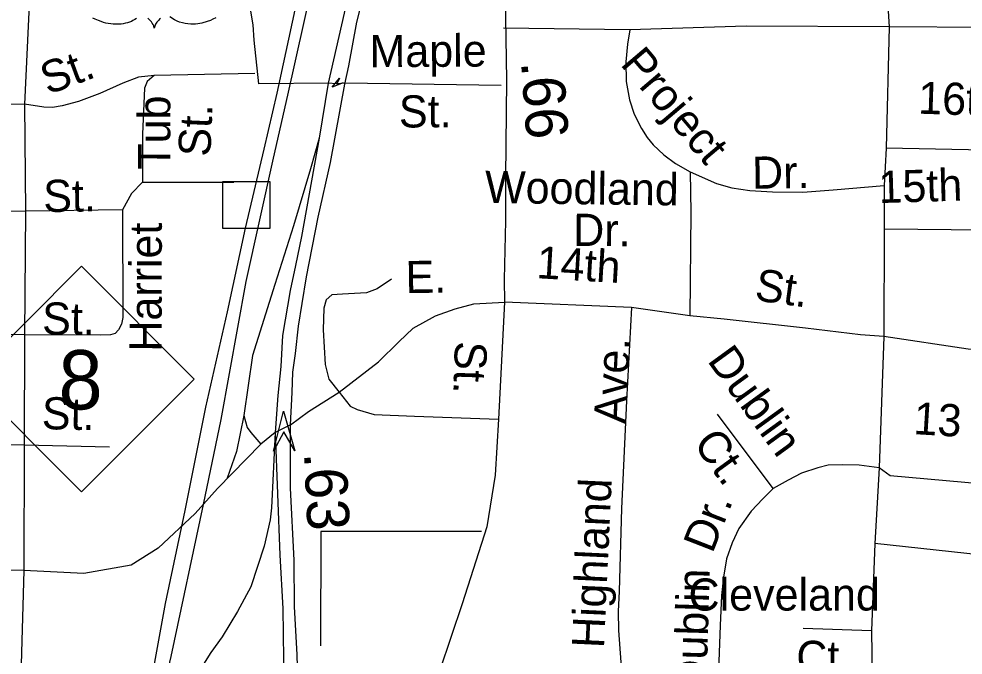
# Model space of a CAD drawing. Extents: x 1547597 to 1699558, y 810033 to 920809.
# Drawn here: x 1633948 to 1636736, y 861231 to 863111 of the extents above; entities that cross this region are included whole.
import ezdxf

# ---------------------------------------------------------------- set-up
doc = ezdxf.new("R2010")
doc.units = 0
for name, color, linetype in [('Exist Railroad Mainline', 7, 'Continuous'), ('Exist Railroad Siding', 7, 'Continuous'), ('Exist Road Non-System Structure Non-Sys Other CELL', 7, 'Continuous'), ('Exist Road Non-System Type 51', 7, 'Continuous'), ('Exist Road Non-System Type 51 Label', 7, 'Continuous'), ('Exist Road Primary NC Shield CELL', 7, 'Continuous'), ('Exist Road Primary NC Shield Number Label', 7, 'Continuous'), ('Exist Road Primary US Divided Attributed', 7, 'Continuous'), ('Exist Road Primary US Mileage Hundredths English Label', 7, 'Continuous'), ('Exist Road Primary US Ramp 1 Lane  Attributed', 7, 'Continuous'), ('Exist Road Primary US Shield CELL', 7, 'Continuous'), ('Exist Road Primary US Structure Non-Sys NCDOT Attributed CELL', 7, 'Continuous'), ('Exist Road Secondary Mileage Hundredths English Label', 7, 'Continuous'), ('Exist Road Secondary Structure Standard Bridge Attributed CELL', 7, 'Continuous'), ('Exist Road Secondary Type 51 Attributed', 7, 'Continuous'), ('Exist Road Secondary Type 51 Label', 7, 'Continuous')]:
    doc.layers.add(name, color=color, linetype=linetype)

msp = doc.modelspace()

# ---------------------------------------------------------------- linework, layer by layer
at = {"layer": 'Exist Railroad Mainline'}
msp.add_lwpolyline([(1634174.8, 859733.3), (1634201.4, 860128.5), (1634217.9, 860275.7), (1634251.6, 860458.4), (1634269.6, 860597.1), (1634293.2, 860726.7), (1634327.8, 860930.3), (1634397.8, 861227.1), (1634494, 861676.8), (1634545.3, 861927.8), (1634619.6, 862334.9), (1634700.3, 862699.8), (1634742.7, 862885.3), (1634814.7, 863208.6)], dxfattribs=at)
at = {"layer": 'Exist Railroad Siding'}
msp.add_lwpolyline([(1634278.3, 860809), (1634295.8, 860920.7), (1634330.1, 861102.3), (1634381.6, 861383.6), (1634439, 861659), (1634500.9, 861964.3), (1634564.6, 862245.6), (1634617.6, 862492.8), (1634672.6, 862726.2), (1634710.8, 862891.7), (1634763.8, 863137.2), (1634839.6, 863442.2), (1634892.9, 863701.7), (1634962.8, 864000.8), (1635007.7, 864218.2), (1635079.9, 864563.3), (1635147.7, 864856.5), (1635177.8, 865018.2), (1635376.9, 865895.8), (1635409, 866067.5), (1635474.5, 866336.7), (1635529.7, 866578.1), (1635559.3, 866718)], dxfattribs=at)
at = {"layer": 'Exist Road Non-System Structure Non-Sys Other CELL'}
msp.add_lwpolyline([(1634550.9, 862630.7), (1634689.9, 862630.7), (1634689.9, 862491.6), (1634550.9, 862491.6)], close=True, dxfattribs=at)
at = {"layer": 'Exist Road Non-System Type 51'}
for p, q in [((1633980.7, 863190.1), (1633964.7, 862859.3)), ((1635752.3, 863078.9), (1635379.2, 863083.8)), ((1636517.8, 863087.4), (1636509.3, 862729)), ((1637046.6, 863083.2), (1636517.8, 863087.4)), ((1634645.5, 862949.7), (1634347.7, 862943.7)), ((1634862.4, 862920.9), (1634657.1, 862919.2)), ((1635372.1, 862914), (1634911.5, 862920.8)), ((1633964.7, 862859.3), (1633968.3, 862543.2)), ((1636509.3, 862729), (1636503.3, 862619)), ((1637044.5, 862718.3), (1636509.3, 862729)), ((1634313.2, 862628.3), (1634583, 862628.6)), ((1636503.3, 862619), (1636503.3, 862489.2)), ((1633968.3, 862543.2), (1633965.1, 862177.3)), ((1634254.2, 862547.2), (1633968.3, 862543.2)), ((1636503.3, 862489.2), (1636502.6, 862173.1)), ((1637045.2, 862484.9), (1636503.3, 862489.2)), ((1635756.9, 862258.5), (1635382.4, 862274.4)), ((1635929.6, 862234.1), (1635756.9, 862258.5)), ((1633965.1, 862177.3), (1633964.3, 861851.3)), ((1636502.6, 862173.1), (1636488.4, 861784.8)), ((1636175.5, 861723.8), (1636011, 861943)), ((1633964.3, 861851.3), (1633963.4, 861481.4)), ((1634216.1, 861845.8), (1633964.3, 861851.3)), ((1636488.4, 861784.8), (1636476, 861561.5)), ((1634840.3, 861596.8), (1634839.1, 861259.1)), ((1635314.8, 861596.8), (1634840.3, 861596.8)), ((1636476, 861561.5), (1636465.5, 861303.7)), ((1636465.5, 861303.7), (1636264.4, 861310)), ((1636465.5, 861303.7), (1636471.8, 860970.5))]:
    msp.add_line(p, q, dxfattribs=at)
for points in [[(1636484.2, 863403.3), (1636500.8, 863268.8), (1636511.4, 863196.2), (1636517.8, 863087.4)], [(1634657.1, 862919.2), (1634642.9, 863047.6), (1634639.9, 863093.3), (1634632.4, 863139.7), (1634622.6, 863161.9), (1634611, 863178.1), (1634595.1, 863196.2), (1634587.2, 863200.4), (1634571.2, 863200.5), (1634431.4, 863202.6), (1634173.7, 863204.2), (1633969.9, 863211.2)], [(1635752.3, 863078.9), (1635745.7, 863036.5), (1635740.2, 862984.1), (1635741.4, 862925.6), (1635751.5, 862871.8), (1635764.9, 862829.7), (1635786.4, 862787.2), (1635803.3, 862760.3), (1635821.5, 862738.3), (1635852.9, 862709.4), (1635886.8, 862683.9), (1635930.3, 862659.4)], [(1636517.8, 863087.4), (1636095.6, 863089.6), (1635752.3, 863078.9)], [(1634347.7, 862943.7), (1634301.7, 862938.5), (1634255.6, 862921.2), (1634187.1, 862890.2), (1634124.8, 862867), (1634076.7, 862853.6), (1634048, 862848.8), (1634021.8, 862850.1), (1633964.7, 862859.3)], [(1634347.7, 862943.7), (1634327.5, 862926.1), (1634319.3, 862906.3), (1634313.3, 862770.3), (1634313.2, 862628.3)], [(1634911.5, 862920.8), (1634885.4, 862919.4), (1634862.4, 862920.9)], [(1633964.7, 862859.3), (1633513.1, 862849.6), (1633167.3, 862846.7)], [(1635930.3, 862659.4), (1635932.7, 862539.3), (1635929.6, 862234.1)], [(1635930.3, 862659.4), (1636007.9, 862624.3), (1636053.6, 862611.7), (1636107.1, 862603.4), (1636173.2, 862599.9), (1636263.3, 862598.7), (1636353.2, 862605.4), (1636503.3, 862619)], [(1634313.2, 862628.3), (1634280.7, 862594.9), (1634254.2, 862547.2)], [(1633968.3, 862543.2), (1633540.6, 862537.3), (1633160.7, 862532.8)], [(1634254.2, 862547.2), (1634255.5, 862229.2), (1634251.3, 862209.3), (1634243, 862192.5), (1634232.9, 862181.7), (1634218.8, 862177.7), (1634190.8, 862176.1), (1633965.1, 862177.3)], [(1635049, 862341.5), (1635006.3, 862313.8), (1634974.8, 862301.8), (1634904.4, 862297.7), (1634872.2, 862295.4), (1634855.7, 862281.2), (1634849, 862256.5), (1634846.7, 862192.8), (1634852.7, 862090.1), (1634863.9, 862046.7), (1634893.9, 862007.7)], [(1634893.9, 862007.7), (1635010, 862098), (1635070, 862157.2), (1635112.7, 862196.9), (1635178.2, 862233.8), (1635236.3, 862254.6), (1635291.8, 862268.8), (1635382.4, 862274.4)], [(1635756.9, 862258.5), (1635742.9, 861982.1), (1635728.2, 861664.4), (1635720.7, 861420.4), (1635717.8, 861360.7), (1635719.1, 861304.6), (1635725.4, 861210.6), (1635732.8, 861140.4), (1635742.2, 861001.1)], [(1636502.6, 862173.1), (1636433.5, 862177.2), (1636271, 862197.5), (1636031.2, 862223.9), (1635929.6, 862234.1)], [(1633965.1, 862177.3), (1633543.4, 862181.5), (1633157.8, 862182.9)], [(1637044.5, 862119.8), (1636885.5, 862121.9), (1636751.1, 862135.4), (1636502.6, 862173.1)], [(1634750.8, 861911.8), (1634804, 861951.1), (1634893.9, 862007.7)], [(1634893.9, 862007.7), (1634926.9, 861966.5), (1634947.1, 861956.7), (1634997.3, 861941.8), (1635116.4, 861937.3), (1635364.5, 861928.7)], [(1634750.8, 861911.8), (1634705.1, 861888.9), (1634662.4, 861854.5)], [(1633964.3, 861851.3), (1633556.8, 861857.2), (1633155.1, 861865)], [(1634662.4, 861854.5), (1634534.4, 861723.4)], [(1636488.4, 861784.8), (1636429.5, 861792.9), (1636380.1, 861794), (1636338, 861792.9), (1636307.5, 861784.8), (1636258.8, 861768.5), (1636220.2, 861748.2), (1636175.5, 861723.8)], [(1637028.3, 861715.3), (1636521.2, 861761.2), (1636488.4, 861784.8)], [(1634534.4, 861723.4), (1634469.2, 861649.5)], [(1636175.5, 861723.8), (1636145.5, 861693.2), (1636110.9, 861656.9), (1636074.5, 861605.6), (1636054.7, 861562.7), (1636037.8, 861516), (1636029.1, 861462.2), (1636023.2, 861407.9), (1636018.8, 861319.1), (1636015.6, 861212.3), (1636014.4, 861104.3), (1636013.3, 860989.1)], [(1634469.2, 861649.5), (1634359.5, 861547.3), (1634279.8, 861497.4), (1634140.2, 861472.5), (1633963.4, 861481.4)], [(1637039.6, 861536.4), (1636928.7, 861512.4), (1636476, 861561.5)], [(1633963.4, 861481.4), (1633159.1, 861489.9)], [(1633963.4, 861481.4), (1633954.6, 861169.6), (1633963.9, 860780.3), (1633969, 860520)]]:
    msp.add_lwpolyline(points, dxfattribs=at)
at = {"layer": 'Exist Road Primary NC Shield CELL'}
msp.add_lwpolyline([(1633800.4, 862047), (1634133.4, 862380), (1634466.4, 862047), (1634133.4, 861714)], close=True, dxfattribs=at)
at = {"layer": 'Exist Road Primary US Divided Attributed'}
for points in [[(1634910.9, 862918.2), (1634922.6, 862972), (1634946.5, 863101.4), (1634993.1, 863290.6), (1635039.7, 863487), (1635063, 863587.1), (1635081.5, 863643.4), (1635125.2, 863757.3), (1635198.9, 863925.7)], [(1634916.4, 863161.8), (1634862.1, 862920.6)], [(1634750.8, 861911.8), (1634755.3, 862006.9), (1634757.5, 862066.9), (1634765, 862122), (1634774, 862202.9), (1634784.5, 862270.3), (1634798, 862349.3), (1634831.7, 862524.7), (1634868.3, 862686.2), (1634910.9, 862918.2)], [(1634862.1, 862920.6), (1634835, 862758.4)], [(1634835, 862758.4), (1634783.2, 862467.8), (1634765, 862382), (1634749.3, 862308.2), (1634727.2, 862175.8), (1634721.6, 862084.1), (1634713.3, 861998), (1634705.1, 861888.9)], [(1634778.5, 860911.5), (1634770.3, 861233.7), (1634761.9, 861373.9), (1634761, 861512), (1634750.8, 861724.5), (1634750.8, 861911.8)], [(1634705.1, 861888.9), (1634718.5, 861526.8), (1634727.7, 861369.4), (1634730.6, 861144.5), (1634735.1, 860880.1)]]:
    msp.add_lwpolyline(points, dxfattribs=at)
at = {"layer": 'Exist Road Primary US Ramp 1 Lane  Attributed'}
for points in [[(1634835, 862758.4), (1634809.2, 862667.7), (1634759.6, 862499.3), (1634704.2, 862326.4), (1634637.9, 862116.3), (1634612.6, 861938.8)], [(1634612.6, 861938.8), (1634591.1, 861832.5), (1634563.1, 861753.8)], [(1634612.6, 861938.8), (1634622, 861904.3), (1634633.1, 861889.1), (1634662.4, 861854.5)], [(1634705.1, 861888.9), (1634694.6, 861666.2), (1634690.3, 861631.4), (1634672.7, 861553.6), (1634633.4, 861432.8), (1634594, 861360.6), (1634548.6, 861285.8), (1634515, 861239.4), (1634463.8, 861157.8), (1634428.7, 861105), (1634398.6, 861007.1), (1634404, 860928.8), (1634427, 860682.4), (1634440.3, 860620.8), (1634549, 860447.1)]]:
    msp.add_lwpolyline(points, dxfattribs=at)
at = {"layer": 'Exist Road Primary US Shield CELL'}
for points in [[(1634295.7, 863111.8), (1634290.7, 863108.7), (1634284.8, 863105.6), (1634280.5, 863103.5), (1634275.4, 863101.5), (1634269.3, 863099.5), (1634262.8, 863097.8), (1634256.1, 863096.5), (1634250.2, 863095.6), (1634243.8, 863095), (1634238.1, 863094.8), (1634232.2, 863094.9), (1634226.6, 863095.3), (1634220.1, 863095.9), (1634212.1, 863097.1), (1634205.4, 863098.6), (1634198.4, 863100.5), (1634191.2, 863102.7), (1634183.5, 863105.7), (1634173.8, 863109.9), (1634167.1, 863113.3)], [(1634366.9, 863112.1), (1634363.9, 863109.7), (1634360.3, 863106.2), (1634357.8, 863103.4), (1634355.9, 863101.1), (1634352.2, 863095.3), (1634350.8, 863092.5), (1634349.5, 863088.9), (1634348.2, 863083.6), (1634346.6, 863090.3), (1634344.6, 863094.7), (1634342.4, 863098.5), (1634340, 863101.8), (1634336.3, 863106.1), (1634333, 863109.3), (1634329, 863112.5)], [(1634529.6, 863113.7), (1634521.3, 863109.5), (1634514.1, 863106.4), (1634504.6, 863102.8), (1634489, 863098.5), (1634483.2, 863097.3), (1634476.5, 863096.3), (1634470.1, 863095.6), (1634464, 863095.3), (1634455.7, 863095.3), (1634447.5, 863095.9), (1634439.7, 863097), (1634431.6, 863098.7), (1634423.1, 863101.2), (1634415.4, 863104.2), (1634407.6, 863108.1), (1634394.5, 863116.4)]]:
    msp.add_lwpolyline(points, dxfattribs=at)
at = {"layer": 'Exist Road Primary US Structure Non-Sys NCDOT Attributed CELL'}
msp.add_lwpolyline([(1634905.7, 862921.5), (1634873.3, 862909.4), (1634895.2, 862936.1), (1634887.4, 862919.4)], close=True, dxfattribs=at)
at = {"layer": 'Exist Road Secondary Structure Standard Bridge Attributed CELL'}
msp.add_lwpolyline([(1634700.4, 861834), (1634729.7, 861952.3), (1634763.5, 861835.1), (1634730.9, 861891.3)], close=True, dxfattribs=at)
at = {"layer": 'Exist Road Secondary Type 51 Attributed'}
msp.add_lwpolyline([(1635297, 863680.8), (1635332.7, 863568.7), (1635350.2, 863496.8), (1635377.4, 863367.5), (1635386.1, 863245.7), (1635385.2, 863115.5), (1635388.1, 862929.8), (1635385.2, 862643), (1635385.2, 862514.7), (1635380.9, 862341.1), (1635382.4, 862274.4), (1635364.5, 861928.7), (1635355.1, 861763.2), (1635329.9, 861610.6), (1635257.5, 861383.1), (1635225.1, 861286.2), (1635190.1, 861184.1)], dxfattribs=at)

# ---------------------------------------------------------------- texts
at = {"layer": 'Exist Road Non-System Type 51 Label'}
for s, rotation, p in [('Maple', 0.3386, (1634983.8, 862968)), ('Project', 310.3315, (1635721.7, 862976.2)), ('St.', 20.3806, (1634033.9, 862885.7)), ('16th', 358.1221, (1636602.7, 862830.9)), ('St.', 0.3386, (1635070.8, 862789.8)), ('Tub', 89.9656, (1634395.4, 862665.5)), ('St.', 87.4879, (1634513.6, 862702.6)), ('Dr.', 0.7825, (1636113.9, 862608.9)), ('Woodland', 359.2328, (1635324.3, 862567.1)), ('15th', 1.7452, (1636488, 862566.6)), ('St.', 0.8016, (1634021, 862540)), ('Dr.', 359.5847, (1635584.8, 862440.4)), ('Harriet', 89.925, (1634370, 862127.7)), ('14th', 356.618, (1635475.2, 862345)), ('E.', 0.9024, (1635090.7, 862300.5)), ('St.', 351.9604, (1636118.4, 862280)), ('St.', 359.6993, (1634017, 862178.4)), ('Ave.', 87.3586, (1635740.9, 861913.1)), ('Dublin', 306.0277, (1635979.1, 862101.2)), ('St.', 358.7446, (1634015.5, 861899.1)), ('13', 356.5439, (1636588.1, 861884.5)), ('Ct.', 306.0277, (1635937.3, 861856.1)), ('Highland', 87.3586, (1635675.9, 861250.7)), ('Dr.', 68.7113, (1635996.2, 861529.2)), ('Dublin', 88.3002, (1635978, 861125.6)), ('Cleveland', 0.0351, (1635925.7, 861362.9)), ('Ct.', 0.0351, (1636244.1, 861178.7))]:
    msp.add_text(s, height=95, rotation=rotation, dxfattribs=at).set_placement(p)
at = {"layer": 'Exist Road Primary NC Shield Number Label'}
msp.add_text('8', height=175, dxfattribs=at).set_placement((1634065.5, 861957.3))
at = {"layer": 'Exist Road Primary US Mileage Hundredths English Label'}
msp.add_text('.63', height=125, rotation=272.7572, dxfattribs=at).set_placement((1634790, 861829))
at = {"layer": 'Exist Road Secondary Mileage Hundredths English Label'}
msp.add_text('.66', height=125, rotation=274.0999, dxfattribs=at).set_placement((1635431, 862983.9))
at = {"layer": 'Exist Road Secondary Type 51 Label'}
msp.add_text('St.', height=95, rotation=268.1993, dxfattribs=at).set_placement((1635236.1, 862159.7))

doc.saveas('drawing.dxf')
